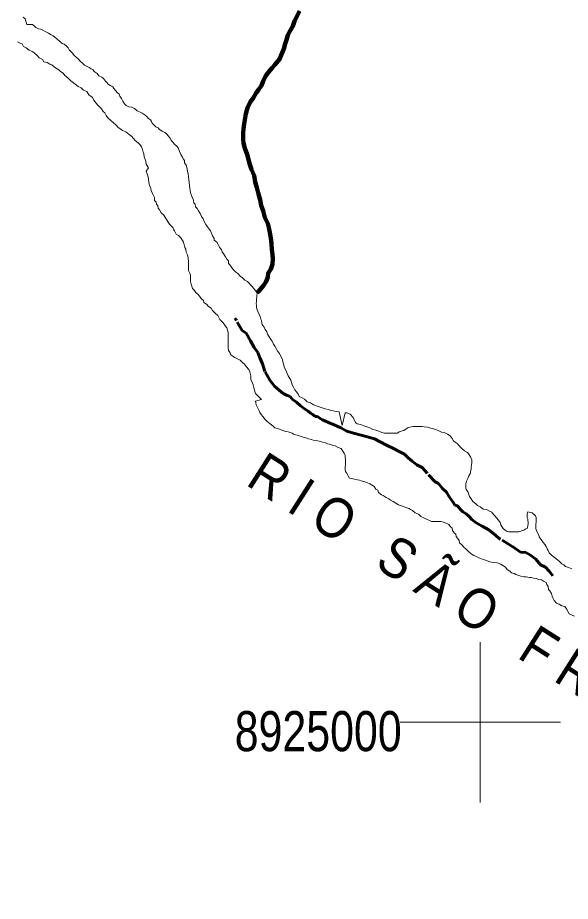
# Model space of a CAD drawing. Extents: x 553962 to 842807, y 8883888 to 9032388.
# Drawn here: x 644232 to 651124, y 8922767 to 8933785 of the extents above; entities that cross this region are included whole.
import ezdxf
from ezdxf.enums import TextEntityAlignment as Align

# ---------------------------------------------------------------- set-up
doc = ezdxf.new("R2010")
doc.units = 0
doc.header["$LTSCALE"] = 20
doc.linetypes.add('LONG_DASH_SHORT_DASH', pattern=[9.9, 6, -1.2, 1.5, -1.2])
for name, color, linetype, lineweight in [('2', 7, 'Continuous', 13), ('24', 7, 'Continuous', 25), ('25', 7, 'Continuous', 13), ('7', 7, 'LONG_DASH_SHORT_DASH', 60), ('9', 7, 'Continuous', 90)]:
    doc.layers.add(name, color=color, linetype=linetype, lineweight=lineweight)
for name, color, linetype in [('42', 7, 'Continuous'), ('47', 7, 'Continuous'), ('49', 7, 'Continuous')]:
    doc.layers.add(name, color=color, linetype=linetype)

msp = doc.modelspace()

# ---------------------------------------------------------------- linework, layer by layer
at = {"layer": '2'}
for p, q in [((650000, 8924000), (650000, 8926000)), ((649000, 8925000), (651000, 8925000))]:
    msp.add_line(p, q, dxfattribs=at)
at = {"layer": '24', "lineweight": 53}
msp.add_lwpolyline([(647745.84, 8933864.72), (647682.69, 8933739.93), (647662.39, 8933679.97), (647619.52, 8933610.13), (647601.79, 8933565.18), (647584, 8933507.72), (647568.76, 8933460.25), (647550.94, 8933395.28), (647530.7, 8933347.84), (647495.27, 8933265.45), (647439.9, 8933195.67), (647404.69, 8933158.31), (647359.4, 8933106), (647324.12, 8933053.63), (647291.31, 8932993.75), (647273.53, 8932938.78), (647235.75, 8932886.43), (647205.54, 8932846.55), (647167.7, 8932781.68), (647129.92, 8932729.33), (647097.05, 8932659.43), (647076.68, 8932584.46), (647056.06, 8932459.45), (647048.27, 8932399.43), (647045.53, 8932349.4), (647045.16, 8932271.82), (647047.42, 8932221.76), (647064.62, 8932156.61), (647091.77, 8932078.89), (647126.21, 8931956.09), (647148.43, 8931893.41), (647180.58, 8931815.67), (647192.71, 8931735.53), (647212.39, 8931665.36), (647232.09, 8931600.19), (647254.19, 8931512.49), (647268.88, 8931444.84), (647291.06, 8931374.66), (647315.7, 8931294.45), (647352.86, 8931216.68), (647365.13, 8931166.56), (647382.26, 8931086.39), (647391.88, 8931006.26), (647396.66, 8930958.69), (647401.37, 8930898.61), (647408.54, 8930828.5), (647413.32, 8930780.92), (647410.49, 8930713.37), (647387.68, 8930650.93), (647354.9, 8930598.54), (647349.66, 8930548.52), (647331.89, 8930496.06), (647296.62, 8930446.19), (647238.74, 8930376.42), (647217.49, 8930357.48)], dxfattribs=at)
at = {"layer": '25'}
for points in [[(644301.06, 8933789.98), (644323.44, 8933772.31), (644345.39, 8933699.56), (644415.42, 8933699.1), (644437.82, 8933683.93), (644460.18, 8933663.76), (644492.55, 8933646.01), (644522.53, 8933640.81)], [(644522.53, 8933640.81), (644547.44, 8933628.13), (644574.84, 8933612.92), (644614.7, 8933592.63), (644649.54, 8933569.87), (644674.48, 8933559.69), (644699.32, 8933536.99), (644721.69, 8933519.32), (644756.47, 8933489.05), (644786.28, 8933461.32), (644811.23, 8933453.64), (644841.05, 8933428.4), (644860.91, 8933408.24), (644875.74, 8933385.62), (644895.58, 8933362.96), (644915.43, 8933342.79), (644935.21, 8933312.62), (644957.61, 8933297.45), (644989.89, 8933267.19), (645007.25, 8933247.05), (645044.52, 8933214.26), (645064.37, 8933194.1), (645099.25, 8933176.35), (645124.16, 8933163.66), (645149.04, 8933145.98), (645171.47, 8933135.81), (645186.31, 8933113.18), (645221.15, 8933090.42), (645243.43, 8933060.23), (645280.83, 8933044.96), (645303.18, 8933024.78), (645325.46, 8932994.6), (645342.82, 8932974.45), (645360.18, 8932954.31), (645395.05, 8932936.55), (645419.95, 8932921.37), (645432.3, 8932901.26), (645454.61, 8932873.57), (645474.46, 8932853.41), (645496.8, 8932830.73), (645506.63, 8932808.14), (645526.39, 8932775.46), (645541.15, 8932742.82), (645563.41, 8932710.12), (645583.26, 8932689.96), (645618.14, 8932672.21), (645653.14, 8932669.47), (645690.52, 8932651.7), (645722.8, 8932621.44), (645760.2, 8932606.17), (645782.62, 8932593.51), (645819.96, 8932570.73), (645842.32, 8932550.55), (645864.66, 8932527.87), (645887.05, 8932512.7), (645899.38, 8932490.09), (645909.23, 8932470), (645929.09, 8932449.83), (645953.91, 8932424.64), (645983.8, 8932409.42), (645998.66, 8932389.3), (646033.52, 8932369.03), (646068.42, 8932353.78), (646090.76, 8932331.1), (646108.11, 8932310.96), (646127.95, 8932288.3), (646147.73, 8932258.12), (646162.56, 8932235.49), (646192.34, 8932205.25), (646214.68, 8932182.57), (646232.04, 8932162.43), (646249.2, 8932117.25), (646266.4, 8932077.08), (646288.66, 8932044.39), (646293.51, 8932024.33), (646313.37, 8932004.17), (646313.14, 8931974.13), (646332.94, 8931946.46), (646340.21, 8931916.37), (646345.06, 8931896.31), (646349.86, 8931868.74), (646357.15, 8931841.15), (646361.85, 8931801.07), (646366.62, 8931770.99), (646371.28, 8931725.9), (646376.02, 8931690.82), (646378.23, 8931653.25), (646383.06, 8931630.68), (646387.83, 8931600.61), (646400.09, 8931567.98), (646407.42, 8931545.4), (646424.66, 8931510.24), (646429.41, 8931477.66), (646446.77, 8931457.52), (646449.04, 8931427.46), (646468.9, 8931407.3), (646486.16, 8931374.64), (646508.44, 8931344.45), (646525.66, 8931306.78), (646542.94, 8931276.63), (646557.68, 8931241.48)], [(645677.68, 8932278.76), (645655.34, 8932301.44), (645620.54, 8932329.21), (645580.75, 8932359.51), (645540.87, 8932377.3), (645518.49, 8932394.98), (645483.63, 8932415.23), (645461.35, 8932445.42), (645424.06, 8932475.71), (645394.26, 8932503.44), (645354.49, 8932536.26), (645334.71, 8932566.43), (645317.44, 8932596.58), (645297.58, 8932616.74), (645277.8, 8932646.92), (645257.96, 8932669.58), (645225.66, 8932697.33), (645210.81, 8932717.46), (645181.08, 8932755.21), (645161.36, 8932792.89), (645119.05, 8932820.71), (645094.37, 8932863.44), (645051.98, 8932881.24), (645024.7, 8932911.46), (644987.3, 8932926.73), (644950, 8932954.52), (644912.71, 8932984.81), (644890.33, 8933002.48), (644855.55, 8933032.75), (644820.77, 8933063.03), (644798.48, 8933093.21), (644766.12, 8933113.46), (644746.27, 8933133.62), (644723.88, 8933148.79), (644691.49, 8933166.53), (644656.71, 8933196.8), (644634.26, 8933204.46), (644599.39, 8933224.72), (644559.46, 8933234.99), (644539.66, 8933262.66), (644499.82, 8933285.46), (644477.5, 8933310.64), (644432.77, 8933348.49), (644410.37, 8933363.66), (644375.47, 8933378.91), (644338.16, 8933406.7), (644305.8, 8933426.94), (644286.03, 8933457.11), (644263.59, 8933467.28), (644228.71, 8933485.03)], [(647140.8, 8929317.42), (647133.45, 8929337.49), (647126.18, 8929367.58), (647113.9, 8929397.71), (647081.68, 8929435.47), (647059.39, 8929465.66), (647037.04, 8929485.84), (647004.73, 8929513.59), (646974.86, 8929531.32), (646939.97, 8929549.07), (646907.6, 8929566.81), (646885.24, 8929586.98), (646880.39, 8929607.05), (646860.59, 8929634.71), (646855.86, 8929669.8), (646856.01, 8929689.82), (646856.32, 8929729.88), (646856.64, 8929772.43), (646856.93, 8929809.98), (646857.13, 8929837.52), (646854.78, 8929857.57), (646850.01, 8929887.64), (646840.23, 8929917.75), (646825.38, 8929937.87), (646805.56, 8929963.04), (646790.73, 8929985.67), (646753.48, 8930020.97), (646728.85, 8930071.2), (646694.07, 8930101.47), (646661.79, 8930131.73), (646644.5, 8930161.89), (646609.64, 8930182.14), (646584.86, 8930212.35), (646552.5, 8930232.59), (646547.71, 8930260.16), (646522.84, 8930277.85), (646505.5, 8930300.5), (646485.72, 8930330.67), (646453.41, 8930358.42), (646431.12, 8930386.11), (646411.26, 8930406.27), (646404, 8930438.87), (646394.17, 8930461.46), (646386.92, 8930494.05), (646387.15, 8930524.1), (646387.3, 8930544.12), (646387.49, 8930569.15), (646380.21, 8930599.25), (646360.45, 8930631.92), (646360.61, 8930651.95), (646360.76, 8930671.98), (646361.29, 8930742.07), (646356.67, 8930792.17), (646349.45, 8930829.78), (646334.7, 8930862.42), (646329.96, 8930897.5), (646317.61, 8930917.61), (646307.87, 8930952.73), (646300.61, 8930985.32), (646288.28, 8931007.93), (646266, 8931038.12), (646236.22, 8931068.36), (646208.82, 8931083.56), (646201.47, 8931103.64), (646189.14, 8931126.25), (646176.79, 8931146.36), (646169.44, 8931166.44), (646124.76, 8931211.8), (646077.75, 8931279.71), (646055.57, 8931322.41), (646020.77, 8931350.18), (646001.04, 8931387.87), (645983.71, 8931410.51), (645981.42, 8931438.07), (645964.06, 8931458.21), (645959.27, 8931485.78), (645939.41, 8931505.94), (645937.18, 8931541), (645929.83, 8931561.08), (645912.57, 8931593.74), (645895.33, 8931628.9), (645890.52, 8931653.97), (645875.84, 8931696.63), (645868.54, 8931724.21), (645861.42, 8931774.33), (645854.22, 8931814.44), (645846.91, 8931839.52), (645834.64, 8931869.64), (645864.99, 8931914.51), (645832.82, 8931959.78), (645828.09, 8931994.86), (645823.24, 8932014.92), (645811, 8932050.05), (645803.76, 8932085.15), (645796.43, 8932107.73), (645789.2, 8932142.83), (645774.42, 8932172.97), (645754.64, 8932203.14), (645732.28, 8932223.32), (645697.49, 8932253.59), (645677.68, 8932278.76)], [(646557.68, 8931241.48), (646577.42, 8931206.3), (646599.7, 8931176.11), (646636.85, 8931128.3), (646661.36, 8931063.05), (646681.13, 8931030.37), (646683.47, 8931010.32), (646713.31, 8930987.59), (646730.59, 8930957.44), (646750.33, 8930922.26), (646772.59, 8930889.57), (646779.93, 8930866.98), (646802.21, 8930836.8), (646824.47, 8930804.1), (646841.75, 8930773.94), (646859.08, 8930751.3), (646861.35, 8930721.24), (646878.71, 8930701.1), (646898.51, 8930673.43), (646918.29, 8930643.26), (646953.07, 8930612.98), (646975.45, 8930595.31), (647005.21, 8930562.57), (647035.07, 8930542.34), (647064.86, 8930512.1), (647097.23, 8930494.36), (647119.59, 8930474.19), (647136.95, 8930454.05), (647156.8, 8930433.88), (647174.16, 8930413.74), (647218.73, 8930355.87), (647208.08, 8930270.82), (647207.93, 8930250.79), (647207.68, 8930218.24), (647210.03, 8930198.2), (647209.86, 8930175.67), (647214.71, 8930155.61), (647222.04, 8930133.03), (647231.87, 8930110.43), (647246.63, 8930077.79), (647253.98, 8930057.71), (647263.76, 8930027.6), (647271.11, 8930007.53), (647278.38, 8929977.44), (647280.73, 8929957.39), (647305.51, 8929927.19), (647317.79, 8929897.06), (647337.57, 8929866.89), (647347.34, 8929836.78), (647369.63, 8929806.59), (647386.86, 8929771.43), (647404.21, 8929751.29), (647421.44, 8929713.62), (647438.77, 8929690.98), (647456.05, 8929660.82), (647475.75, 8929620.63), (647495.57, 8929595.46), (647517.76, 8929552.76), (647532.54, 8929522.62), (647537.31, 8929492.54), (647552.03, 8929454.89), (647554.32, 8929427.34), (647574.04, 8929389.65), (647591.23, 8929346.98), (647606.02, 8929319.34), (647638.11, 8929264.05), (647655.2, 8929208.86), (647672.48, 8929178.71), (647689.74, 8929146.05), (647707.04, 8929118.39), (647729.34, 8929090.71), (647744.11, 8929060.57), (647779, 8929042.81), (647808.89, 8929027.59), (647841.16, 8928994.83), (647883.58, 8928982.03), (647920.92, 8928959.26), (647955.82, 8928944), (647993.26, 8928933.74), (648028.16, 8928918.49), (648065.58, 8928905.72), (648105.54, 8928897.95), (648127.99, 8928890.29), (648165.45, 8928882.53), (648205.41, 8928874.76), (648242.88, 8928869.5), (648277.86, 8928700.42), (648315.32, 8928856.51), (648340.32, 8928856.34), (648377.73, 8928841.07), (648417.43, 8928800.75), (648444.45, 8928735.48), (648466.84, 8928720.31), (648511.81, 8928712.5), (648549.19, 8928694.73), (648586.63, 8928684.47), (648624.03, 8928669.2), (648658.91, 8928651.44), (648696.34, 8928641.19), (648733.78, 8928630.92), (648771.14, 8928610.65)], [(649677.05, 8927362.9), (649654.76, 8927390.59), (649649.98, 8927420.66), (649627.61, 8927438.33), (649607.81, 8927466), (649575.41, 8927481.24), (649543.01, 8927496.48), (649513.04, 8927501.68), (649485.53, 8927501.86), (649445.51, 8927502.13), (649423, 8927502.28), (649392.99, 8927502.48), (649368.08, 8927515.16), (649328.2, 8927532.94), (649295.8, 8927548.18), (649260.91, 8927565.94), (649231.11, 8927593.67), (649188.73, 8927611.48), (649156.45, 8927641.73), (649131.51, 8927651.91), (649109.1, 8927664.58), (649074.18, 8927677.33), (649051.75, 8927687.49), (649016.81, 8927697.74), (648981.89, 8927710.48), (648949.53, 8927730.73), (648914.67, 8927750.99), (648882.29, 8927768.73), (648859.92, 8927786.4), (648825.02, 8927801.65), (648790.19, 8927826.92), (648767.74, 8927834.57), (648732.94, 8927862.34), (648723.18, 8927894.96), (648698.27, 8927907.64), (648675.98, 8927937.83), (648646.15, 8927960.55), (648623.73, 8927973.22), (648583.85, 8927991.01), (648548.91, 8928001.25), (648516.48, 8928011.48), (648494.03, 8928019.14), (648471.54, 8928021.8), (648431.6, 8928032.07), (648371.65, 8928042.49), (648332.13, 8928107.84), (648319.78, 8928127.95), (648317.43, 8928147.99), (648317.69, 8928183.04), (648317.9, 8928210.58), (648318.17, 8928245.62), (648318.43, 8928280.67), (648316.09, 8928300.72), (648313.8, 8928328.27), (648308.95, 8928348.33), (648286.67, 8928378.52), (648264.41, 8928411.21), (648226.98, 8928423.98), (648192.14, 8928446.74), (648162.15, 8928449.44), (648137.26, 8928464.63), (648094.8, 8928472.42), (648069.88, 8928485.1), (648034.93, 8928492.84), (647989.98, 8928503.15), (647952.53, 8928510.92), (647917.57, 8928518.65), (647895.12, 8928526.32), (647860.16, 8928534.06), (647825.24, 8928546.81), (647790.29, 8928554.55), (647755.37, 8928567.3), (647715.45, 8928580.08), (647677.99, 8928587.84), (647653.09, 8928603.02), (647605.71, 8928620.86), (647573.23, 8928626.08), (647538.32, 8928638.83), (647483.43, 8928656.72), (647438.53, 8928672.04), (647416.15, 8928689.71), (647378.88, 8928722.5), (647339.12, 8928755.31), (647319.26, 8928775.47), (647287.02, 8928810.73), (647269.71, 8928838.39), (647249.88, 8928861.05), (647242.53, 8928881.13), (647230.21, 8928906.24), (647215.46, 8928938.89), (647205.61, 8928958.98), (647200.78, 8928981.55), (647198.43, 8929001.59), (647271.13, 8929023.64), (647196.67, 8929099.24), (647179.56, 8929151.93), (647174.73, 8929174.49), (647167.48, 8929207.08), (647160.13, 8929227.16), (647140.48, 8929274.85), (647140.8, 8929317.42)], [(648771.14, 8928610.65), (648806.1, 8928602.9), (648826.11, 8928602.77), (648846.12, 8928602.64), (648881.15, 8928604.91), (648911.16, 8928604.71), (648948.68, 8928604.47), (648968.68, 8928604.33), (648988.81, 8928619.22), (649026.42, 8928631.49), (649046.48, 8928638.87), (649076.64, 8928658.69), (649101.79, 8928676.06), (649136.86, 8928683.33), (649161.91, 8928688.17), (649201.92, 8928687.91), (649236.94, 8928687.68), (649276.95, 8928687.41), (649301.94, 8928684.74), (649341.92, 8928679.47), (649369.37, 8928671.78), (649416.78, 8928656.44), (649454.2, 8928643.68), (649476.65, 8928636.02), (649519.03, 8928618.22), (649551.51, 8928612.99), (649591.35, 8928590.2), (649626.21, 8928569.94), (649650.99, 8928539.73), (649665.77, 8928509.6), (649688.15, 8928491.92), (649710.54, 8928476.75), (649742.8, 8928443.99), (649772.59, 8928413.75), (649804.87, 8928383.5), (649842.23, 8928363.22), (649859.59, 8928343.08), (649876.85, 8928310.42), (649894.05, 8928270.25), (649893.82, 8928240.21), (649891.09, 8928210.18), (649888.34, 8928177.65), (649885.67, 8928155.14), (649880.46, 8928127.64), (649880.29, 8928105.1), (649860.02, 8928070.19), (649847.26, 8928037.73), (649829.51, 8928005.3), (649819.26, 8927972.82), (649819.03, 8927942.78), (649818.88, 8927922.76), (649826.23, 8927902.68), (649848.49, 8927869.99), (649855.84, 8927849.91), (649865.57, 8927814.79), (649887.86, 8927784.6), (649907.62, 8927751.93), (649944.9, 8927721.64), (649967.28, 8927703.96), (649999.64, 8927683.73), (650036.96, 8927658.44), (650076.94, 8927653.17), (650116.8, 8927632.88), (650146.7, 8927617.66), (650164, 8927590), (650186.35, 8927569.83), (650203.71, 8927549.69), (650228.49, 8927519.48), (650248.27, 8927489.3), (650258.06, 8927461.7), (650270.39, 8927439.09), (650287.71, 8927413.94), (650310.09, 8927396.27), (650334.95, 8927376.07), (650357.43, 8927373.42), (650379.95, 8927373.27), (650404.95, 8927373.11), (650424.96, 8927372.98), (650447.47, 8927372.83), (650480, 8927375.11), (650505.07, 8927382.46), (650525.13, 8927389.84), (650545.18, 8927394.71), (650567.82, 8927412.08), (650590.39, 8927419.45), (650595.66, 8927454.46), (650595.81, 8927474.49), (650595.96, 8927494.52), (650593.61, 8927514.56), (650593.77, 8927534.59), (650583.91, 8927554.68), (650584.09, 8927577.21), (650584.24, 8927597.24), (650591.93, 8927622.22), (650649.36, 8927609.33), (650689.11, 8927574.01), (650698.96, 8927553.92), (650698.71, 8927521.37), (650698.54, 8927498.84), (650693.29, 8927466.33), (650693.06, 8927436.29)], [(650693.06, 8927436.29), (650695.37, 8927411.24), (650702.72, 8927391.17), (650712.5, 8927361.06), (650729.8, 8927333.4), (650734.64, 8927313.35), (650749.5, 8927293.22), (650766.8, 8927265.57), (650784.13, 8927242.92), (650808.91, 8927212.71), (650821.25, 8927190.1), (650836.04, 8927162.46), (650848.39, 8927142.35), (650860.67, 8927112.23), (650890.45, 8927081.99), (650927.76, 8927054.2), (650962.54, 8927023.93), (650984.92, 8927006.26), (651019.68, 8926973.48), (651042.1, 8926960.82), (651064.48, 8926943.14), (651101.88, 8926927.88), (651141.78, 8926912.59)], [(651177.3, 8926321.52), (651107.5, 8926352.03), (651077.96, 8926414.81), (651055.68, 8926445), (651018.2, 8926450.25), (650983.34, 8926470.51), (650950.93, 8926483.24), (650921.16, 8926515.99), (650908.87, 8926543.61), (650899.09, 8926573.72), (650886.82, 8926603.84), (650869.55, 8926636.5), (650852.2, 8926656.64), (650847.49, 8926694.23), (650830.15, 8926716.87), (650822.84, 8926741.96), (650787.96, 8926759.71), (650763.06, 8926774.9), (650725.59, 8926780.15), (650703.17, 8926792.82), (650665.7, 8926798.07), (650633.24, 8926805.8), (650613.23, 8926805.93), (650573.25, 8926811.2), (650545.76, 8926813.89), (650505.8, 8926821.66), (650468.38, 8926834.43), (650445.93, 8926842.09), (650423.52, 8926854.75), (650391.06, 8926862.48), (650371.23, 8926885.14), (650336.35, 8926902.9), (650316.57, 8926933.07), (650281.71, 8926953.33), (650259.31, 8926968.5), (650229.39, 8926981.21), (650206.95, 8926988.87), (650159.45, 8926991.69), (650119.48, 8926999.47), (650067.14, 8927022.35), (650029.7, 8927032.61), (649982.29, 8927047.94), (649952.42, 8927065.66), (649920.02, 8927080.9), (649887.66, 8927101.14), (649850.37, 8927131.43), (649830.54, 8927154.09), (649793.27, 8927186.89), (649773.41, 8927207.05), (649741.13, 8927237.3), (649736.34, 8927264.87), (649716.56, 8927295.05), (649699.2, 8927315.19), (649694.41, 8927342.76), (649677.05, 8927362.9)]]:
    msp.add_lwpolyline(points, dxfattribs=at)
at = {"layer": '7'}
for points in [[(647971.94, 8928809.91), (647941.96, 8928812.58), (647912.11, 8928835.26), (647884.73, 8928852.92), (647854.9, 8928878.1), (647807.6, 8928908.38), (647755.39, 8928951.19), (647708.14, 8928988.98), (647655.9, 8929026.8), (647628.62, 8929059.47), (647583.73, 8929077.23), (647543.89, 8929099.96), (647491.66, 8929140.27), (647434.49, 8929190.62), (647374.99, 8929263.51), (647315.71, 8929371.42), (647286.37, 8929469.17), (647251.88, 8929544.42), (647224.82, 8929609.63), (647180.24, 8929672.42), (647135.8, 8929755.24), (647081.43, 8929850.62), (647031.68, 8929885.91), (646955.05, 8930016.44), (646941.01, 8930039.46)], [(650905.53, 8926825.82), (650861.54, 8926885.3), (650814.36, 8926933.1), (650752.06, 8926963.46), (650692.53, 8927033.84), (650627.85, 8927081.73), (650570.59, 8927117.07), (650500.61, 8927119.94), (650398.59, 8927193.05), (650373.68, 8927205.69), (650236.75, 8927291.5), (650194.49, 8927326.76), (650107.46, 8927397.28), (650022.79, 8927445.28), (649950.57, 8927488.19), (649895.85, 8927528.52), (649861.09, 8927563.74), (649823.8, 8927596.47), (649783.99, 8927624.21), (649754.19, 8927654.39), (649716.98, 8927697.13), (649682.05, 8927707.33), (649664.75, 8927737.44), (649607.79, 8927817.82), (649578.13, 8927868.03), (649528.45, 8927915.84), (649481.36, 8927976.14), (649438.99, 8927996.39), (649332.25, 8928109.56), (649309.94, 8928137.2), (649277.71, 8928177.41), (649210.43, 8928210.3), (649150.73, 8928255.65), (649101.02, 8928298.46), (649053.81, 8928341.25), (648989.03, 8928374.12), (648916.8, 8928414.55), (648829.55, 8928452.54), (648752.34, 8928495.49), (648680.09, 8928533.41), (648607.75, 8928556.32), (648515.4, 8928579.32), (648418.05, 8928602.37), (648338.24, 8928630.31), (648263.51, 8928670.74), (648186.23, 8928703.68), (648108.95, 8928736.62), (648034.19, 8928772.05), (648004.29, 8928787.23), (647971.94, 8928809.91)]]:
    msp.add_lwpolyline(points, dxfattribs=at)
at = {"layer": '9'}
msp.add_lwpolyline([(647745.84, 8933864.72), (647682.69, 8933739.93), (647662.39, 8933679.97), (647619.52, 8933610.13), (647601.79, 8933565.18), (647584, 8933507.72), (647568.76, 8933460.25), (647550.94, 8933395.28), (647530.7, 8933347.84), (647495.27, 8933265.45), (647439.9, 8933195.67), (647404.69, 8933158.31), (647359.4, 8933106), (647324.12, 8933053.63), (647291.31, 8932993.75), (647273.53, 8932938.78), (647235.75, 8932886.43), (647205.54, 8932846.55), (647167.7, 8932781.68), (647129.92, 8932729.33), (647097.05, 8932659.43), (647076.68, 8932584.46), (647056.06, 8932459.45), (647048.27, 8932399.43), (647045.53, 8932349.4), (647045.16, 8932271.82), (647047.42, 8932221.76), (647064.62, 8932156.61), (647091.77, 8932078.89), (647126.21, 8931956.09), (647148.43, 8931893.41), (647180.58, 8931815.67), (647192.71, 8931735.53), (647212.39, 8931665.36), (647232.09, 8931600.19), (647254.19, 8931512.49), (647268.88, 8931444.84), (647291.06, 8931374.66), (647315.7, 8931294.45), (647352.86, 8931216.68), (647365.13, 8931166.56), (647382.26, 8931086.39), (647391.88, 8931006.26), (647396.66, 8930958.69), (647401.37, 8930898.61), (647408.54, 8930828.5), (647413.32, 8930780.92), (647410.49, 8930713.37), (647387.68, 8930650.93), (647354.9, 8930598.54), (647349.66, 8930548.52), (647331.89, 8930496.06), (647296.62, 8930446.19), (647238.74, 8930376.42), (647217.49, 8930357.48)], dxfattribs=at)

# ---------------------------------------------------------------- texts
at = {"layer": '42'}
msp.add_text('S  E  R  G  I  P  E', height=2000, rotation=329.237, dxfattribs=at).set_placement((637761.34, 8923891.3))
at = {"layer": '47', "width": 0.8}
msp.add_text('8925000', height=500, dxfattribs=at).set_placement((647979.29, 8924638.82), align=Align.CENTER)
at = {"layer": '49', "width": 0.9}
msp.add_text('R I O   S Ã O   F R A N C I S C O', height=500, rotation=327.505, dxfattribs=at).set_placement((647061.97, 8927967.88))

doc.saveas('drawing.dxf')
